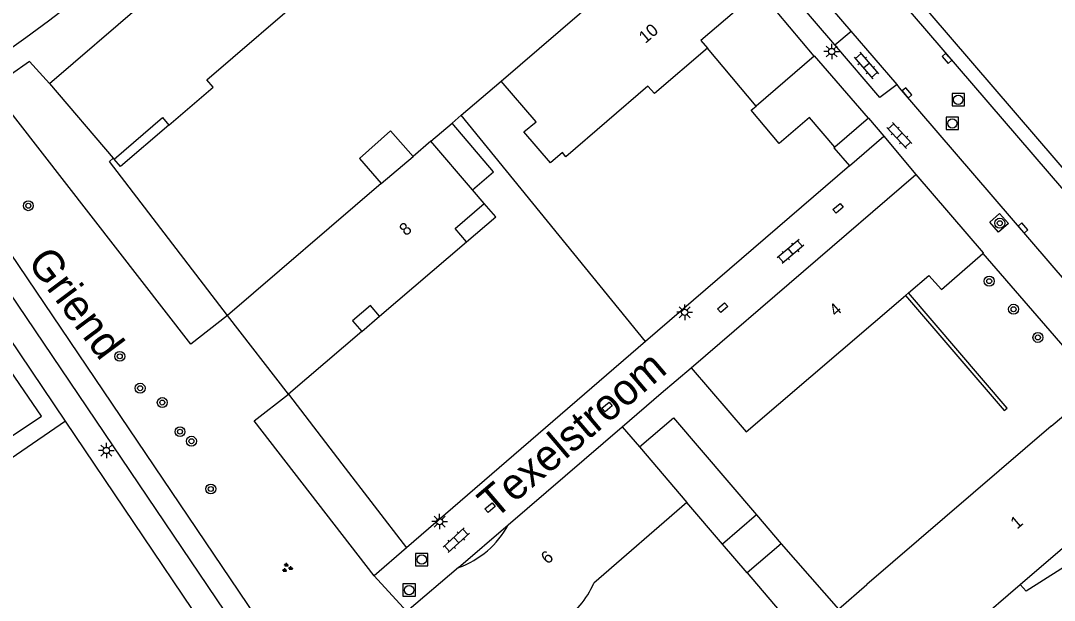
# Model space of a CAD drawing. Extents: x 131000 to 133013, y 393000 to 396501.
# Drawn here: x 131152.2 to 131235.3, y 396273.9 to 396320.5 of the extents above; entities that cross this region are included whole.
import ezdxf

# ---------------------------------------------------------------- set-up
doc = ezdxf.new("R2010")
doc.units = 0
for name, color, linetype in [('gg-afsc-erfafscheiding', 7, 'Continuous'), ('gg-afsc-hekwerk', 7, 'Continuous'), ('gg-afsc-muur', 7, 'Continuous'), ('gg-anno-huisnummerreeks BGT', 7, 'Continuous'), ('gg-anno-openbare ruimte label', 7, 'Continuous'), ('gg-bbg-bijgebouw', 7, 'Continuous'), ('gg-bbg-gedigitaliseerde bijgebouw', 7, 'Continuous'), ('gg-bbg-hoofdgebouw', 7, 'Continuous'), ('gg-bbg-luifel en loopbrug', 7, 'Continuous'), ('gg-bbg-tussenscheiding', 7, 'Continuous'), ('gg-knt-verharding', 7, 'Continuous'), ('gg-knt-verharding nz', 7, 'Continuous'), ('gt-grn-groengrens', 7, 'Continuous'), ('gt-grn-vlakafsluiter', 7, 'Continuous'), ('gt-symb-boom', 7, 'Continuous'), ('gt-symb-groenvak', 7, 'Continuous'), ('gt-symb-klinker verharding', 7, 'Continuous'), ('gt-symb-kolk', 7, 'Continuous'), ('gt-symb-kolk center center', 7, 'Continuous'), ('gt-symb-lichtmast', 7, 'Continuous'), ('gt-symb-rioolschacht', 7, 'Continuous')]:
    doc.layers.add(name, color=color, linetype=linetype)

# ---------------------------------------------------------------- blocks, each defined once
blk = doc.blocks.new('gt0-BOOM')
at = {"layer": 'gt-symb-boom'}
for radius in [0.4, 0.2]:
    blk.add_circle((0, 0), radius, dxfattribs=at)
blk = doc.blocks.new('gt0-KL1')
at = {"layer": 'gt-symb-klinker verharding'}
for p, q in [((-1.15, 0.3), (1.15, 0.3)), ((-1, -0.3), (-1, 0.3)), ((-0.5, 0.3), (-0.5, 0.45)), ((0, -0.3), (0, 0.3)), ((0.5, 0.3), (0.5, 0.45)), ((1, -0.3), (1, 0.3)), ((-1.15, -0.3), (1.15, -0.3)), ((-0.5, -0.45), (-0.5, -0.3)), ((0.5, -0.45), (0.5, -0.3))]:
    blk.add_line(p, q, dxfattribs=at)
blk = doc.blocks.new('gt0-KOLK')
at = {"layer": 'gt-symb-kolk'}
blk.add_lwpolyline([(0, 0), (0.375, 0), (0.375, 0.4), (-0.375, 0.4), (-0.375, 0), (0, 0)], dxfattribs=at)
blk = doc.blocks.new('gt0-RS')
at = {"layer": 'gt-symb-rioolschacht'}
blk.add_lwpolyline([(-0.5, -0.5), (0.5, -0.5), (0.5, 0.5), (-0.5, 0.5)], close=True, dxfattribs=at)
blk.add_circle((0, 0), 0.375, dxfattribs=at)
blk = doc.blocks.new('gt0-KOLKCC')
at = {"layer": 'gt-symb-kolk center center'}
blk.add_lwpolyline([(-0.375, 0.2), (0.375, 0.2), (0.375, -0.2), (-0.375, -0.2)], close=True, dxfattribs=at)
blk = doc.blocks.new('gt0-LMAST')
at = {"layer": 'gt-symb-lichtmast'}
for p, q in [((-0.182, 0.173), (-0.447, 0.438)), ((-0.005, 0.246), (-0.005, 0.621)), ((0.172, 0.173), (0.437, 0.438)), ((-0.255, -0.004), (-0.63, -0.004)), ((-0.182, -0.181), (-0.447, -0.446)), ((-0.005, -0.254), (-0.005, -0.629)), ((0.437, -0.446), (0.172, -0.181)), ((0.245, -0.004), (0.62, -0.004))]:
    blk.add_line(p, q, dxfattribs=at)
blk.add_circle((-0.005, -0.004), 0.25, dxfattribs=at)
blk = doc.blocks.new('gt0-GRVAK')
at = {"layer": 'gt-symb-groenvak'}
for p, q in [((-0.11, 0.189), (-0.228, 0.24)), ((-0.182, 0.153), (0.088, 0.153)), ((-0.091, 0.211), (-0.156, 0.322)), ((-0.047, 0.214), (-0.047, 0.393)), ((-0.004, 0.211), (0.061, 0.322)), ((0.015, 0.189), (0.133, 0.24)), ((0.262, -0.052), (0.197, 0.059)), ((0.305, -0.049), (0.305, 0.13)), ((0.349, -0.052), (0.414, 0.059)), ((-0.245, -0.228), (-0.363, -0.177)), ((-0.318, -0.264), (-0.047, -0.264)), ((-0.226, -0.206), (-0.291, -0.095)), ((-0.183, -0.203), (-0.183, -0.024)), ((-0.139, -0.206), (-0.074, -0.095)), ((-0.12, -0.228), (-0.002, -0.177)), ((0.243, -0.074), (0.125, -0.023)), ((0.17, -0.11), (0.441, -0.11)), ((0.368, -0.074), (0.486, -0.023))]:
    blk.add_line(p, q, dxfattribs=at)

msp = doc.modelspace()

# ---------------------------------------------------------------- linework, layer by layer
at = {"layer": 'gg-afsc-erfafscheiding'}
for p, q in [((131155.767, 396288.272), (131141.074, 396310.036)), ((131178.009, 396284.853), (131183.2, 396278.08))]:
    msp.add_line(p, q, dxfattribs=at)
at = {"layer": 'gg-afsc-hekwerk'}
msp.add_line((131167.527, 396270.852), (131155.767, 396288.272), dxfattribs=at)
msp.add_lwpolyline([(131155.767, 396288.272), (131143.47, 396279.849), (131141.516, 396278.854), (131139.449, 396278.265)], dxfattribs=at)
at = {"layer": 'gg-afsc-muur'}
for p, q in [((131211.345, 396313.638), (131207.426, 396318.302)), ((131187.614, 396312.897), (131190.821, 396315.655)), ((131186.873, 396312.265), (131187.614, 396312.897)), ((131202.454, 396294.699), (131187.614, 396312.897)), ((131218.864, 396308.822), (131202.454, 396294.699)), ((131173.719, 396290.45), (131178.009, 396284.853))]:
    msp.add_line(p, q, dxfattribs=at)
for points in [[(131217.672, 396310.342), (131217.593, 396310.275), (131218.864, 396308.822)], [(131168.815, 396296.773), (131159.312, 396309.182), (131159.611, 396309.437)], [(131223.366, 396298.391), (131231.3, 396289.123), (131231.544, 396289.332), (131223.61, 396298.6)]]:
    msp.add_lwpolyline(points, dxfattribs=at)
at = {"layer": 'gg-bbg-bijgebouw'}
for p, q in [((131216.02, 396317.662), (131211.345, 396313.638)), ((131216.046, 396317.685), (131216.02, 396317.662)), ((131220.387, 396312.664), (131216.046, 396317.685)), ((131220.387, 396312.664), (131217.672, 396310.342))]:
    msp.add_line(p, q, dxfattribs=at)
msp.add_lwpolyline([(131217.672, 396310.342), (131215.645, 396312.713), (131213.213, 396310.633), (131210.954, 396313.302), (131211.345, 396313.638)], dxfattribs=at)
at = {"layer": 'gg-bbg-gedigitaliseerde bijgebouw'}
for p, q in [((131211.377, 396280.738), (131208.63, 396278.383)), ((131211.377, 396280.738), (131213.37, 396278.411)), ((131210.624, 396276.057), (131208.63, 396278.383)), ((131213.37, 396278.411), (131210.624, 396276.057))]:
    msp.add_line(p, q, dxfattribs=at)
msp.add_lwpolyline([(131183.751, 396309.576), (131181.932, 396311.646), (131179.42, 396309.424), (131181.181, 396307.395)], dxfattribs=at)
at = {"layer": 'gg-bbg-hoofdgebouw'}
for p, q in [((131190.821, 396315.655), (131198.805, 396322.511)), ((131154.482, 396315.465), (131159.611, 396309.437)), ((131185.164, 396310.807), (131183.751, 396309.576)), ((131185.176, 396310.818), (131185.164, 396310.807)), ((131188.522, 396306.9), (131185.176, 396310.818)), ((131159.611, 396309.437), (131159.678, 396309.358)), ((131206.12, 396292.563), (131224.19, 396308.137)), ((131181.181, 396307.395), (131168.815, 396296.773)), ((131189.471, 396305.788), (131188.522, 396306.9)), ((131181.049, 396296.718), (131188.026, 396302.698)), ((131223.366, 396298.391), (131223.61, 396298.6)), ((131173.719, 396290.45), (131168.815, 396296.773)), ((131179.605, 396295.494), (131173.719, 396290.45)), ((131235.089, 396287.86), (131238.853, 396291.07)), ((131191.4, 396279.933), (131200.577, 396287.811)), ((131200.577, 396287.811), (131201.954, 396286.195)), ((131235.089, 396287.86), (131220.249, 396275.14)), ((131201.954, 396286.195), (131205.76, 396281.732)), ((131205.76, 396281.732), (131198.275, 396275.237)), ((131187.386, 396276.495), (131183.247, 396272.952)), ((131217.984, 396273.154), (131220.249, 396275.14)), ((131225.477, 396269.015), (131232.604, 396275.139))]:
    msp.add_line(p, q, dxfattribs=at)
for points in [[(131154.482, 396315.465), (131161.919, 396321.827), (131162.058, 396321.664), (131170.645, 396329.015)], [(131164.091, 396312.106), (131167.655, 396315.16), (131167.145, 396315.747), (131175.71, 396323.119), (131170.645, 396329.015)], [(131211.584, 396322.927), (131206.891, 396318.915), (131207.426, 396318.302)], [(131207.426, 396318.302), (131203.177, 396314.659), (131202.635, 396315.233), (131196.03, 396309.556), (131195.761, 396309.908), (131194.786, 396309.074), (131192.658, 396311.554), (131193.651, 396312.37), (131190.821, 396315.655)], [(131159.678, 396309.358), (131163.57, 396312.714), (131164.091, 396312.106)], [(131224.19, 396308.137), (131229.626, 396301.817), (131229.585, 396301.781)], [(131188.026, 396302.698), (131187.129, 396303.783), (131189.471, 396305.788)], [(131223.61, 396298.6), (131225.251, 396300.005), (131226.252, 396298.862), (131229.585, 396301.781)], [(131206.12, 396292.563), (131210.546, 396287.417), (131223.366, 396298.391)], [(131181.049, 396296.718), (131180.313, 396297.588), (131178.863, 396296.361), (131179.605, 396295.494)], [(131232.604, 396275.139), (131237.309, 396279.182), (131238.351, 396277.94)]]:
    msp.add_lwpolyline(points, dxfattribs=at)
for centre, radius, start, end in [((131185, 396283.343), 7.252, 289.20935, 331.9509), ((131191.466, 396278.188), 7.421, 304.28361, 336.57099)]:
    msp.add_arc(centre, radius, start, end, dxfattribs=at)
at = {"layer": 'gg-bbg-luifel en loopbrug'}
for p, q in [((131185.176, 396310.818), (131186.873, 396312.265)), ((131179.605, 396295.494), (131181.049, 396296.718)), ((131208.63, 396278.383), (131205.76, 396281.732)), ((131213.37, 396278.411), (131217.984, 396273.154)), ((131210.624, 396276.057), (131215.198, 396270.72))]:
    msp.add_line(p, q, dxfattribs=at)
for points in [[(131164.091, 396312.106), (131160.189, 396308.762), (131159.678, 396309.358)], [(131188.522, 396306.9), (131190.222, 396308.357), (131186.873, 396312.265)], [(131188.026, 396302.698), (131190.386, 396304.721), (131189.471, 396305.788)], [(131148.798, 396288.277), (131150.171, 396286.223), (131153.839, 396288.675), (131150.267, 396293.843), (131146.68, 396291.446)], [(131201.954, 396286.195), (131204.69, 396288.54), (131211.377, 396280.738)], [(131238.351, 396277.94), (131233.089, 396274.587), (131232.604, 396275.139)]]:
    msp.add_lwpolyline(points, dxfattribs=at)
at = {"layer": 'gg-bbg-tussenscheiding'}
msp.add_line((131181.181, 396307.395), (131183.751, 396309.576), dxfattribs=at)
at = {"layer": 'gg-knt-verharding'}
for p, q in [((131215.638, 396330.66), (131286.146, 396248.546)), ((131217.684, 396318.553), (131211.691, 396325.559)), ((131216.02, 396317.662), (131211.584, 396322.927)), ((131220.387, 396312.664), (131221.621, 396311.226)), ((131218.864, 396308.822), (131221.621, 396311.226)), ((131229.585, 396301.781), (131238.853, 396291.07)), ((131202.454, 396294.699), (131183.2, 396278.08)), ((131187.386, 396276.495), (131191.4, 396279.933)), ((131183.2, 396278.08), (131180.601, 396275.837)), ((131180.601, 396275.837), (131183.247, 396272.952))]:
    msp.add_line(p, q, dxfattribs=at)
for points in [[(131287.006, 396249.304), (131180.728, 396373.098), (131154.317, 396403.992), (131153.41, 396403.219)], [(131222.691, 396315.363), (131221.305, 396314.32), (131217.684, 396318.553)], [(131154.482, 396315.465), (131152.87, 396317.22), (131151.337, 396316.164), (131149.787, 396315.136)], [(131244.012, 396290.504), (131222.874, 396315.109), (131222.691, 396315.363)], [(131144.47, 396311.893), (131171.09, 396272.512), (131199.374, 396231.309)], [(131197.345, 396230.423), (131195.923, 396233.403), (131169.321, 396271.913), (131142.89, 396311.009)], [(131231.645, 396304.196), (131230.844, 396303.493), (131230.164, 396304.3), (131230.93, 396304.998), (131231.645, 396304.196)], [(131200.577, 396287.811), (131203.704, 396290.526), (131206.12, 396292.563)]]:
    msp.add_lwpolyline(points, dxfattribs=at)
msp.add_arc((131091.552, 396404.626), 105.019, 290.59708, 310.5027, dxfattribs=at)
at = {"layer": 'gg-knt-verharding nz'}
for p, q in [((131218.994, 396319.674), (131212.976, 396326.692)), ((131217.684, 396318.553), (131218.994, 396319.674)), ((131222.691, 396315.363), (131218.994, 396319.674))]:
    msp.add_line(p, q, dxfattribs=at)
at = {"layer": 'gt-grn-groengrens'}
for points in [[(131168.815, 396296.773), (131165.856, 396294.465), (131149.787, 396315.136)], [(131180.601, 396275.837), (131170.954, 396288.304), (131173.719, 396290.45)]]:
    msp.add_lwpolyline(points, dxfattribs=at)
at = {"layer": 'gt-grn-vlakafsluiter'}
msp.add_line((131221.621, 396311.226), (131224.19, 396308.137), dxfattribs=at)

# ---------------------------------------------------------------- block references
at = {"layer": 'gt-symb-boom'}
for p in [(131152.776, 396305.615), (131230.953, 396304.206), (131160.135, 396293.491), (131161.772, 396290.928), (131163.557, 396289.775), (131164.983, 396287.428), (131165.904, 396286.661), (131167.459, 396282.814)]:
    msp.add_blockref('gt0-BOOM', p, dxfattribs=at)
for p, rotation in [((131230.105, 396299.544), 130.8624064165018), ((131232.062, 396297.283), 130.8624064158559), ((131234.025, 396295.014), 130.86240641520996)]:
    msp.add_blockref('gt0-BOOM', p, dxfattribs=dict(at, rotation=rotation))
at = {"layer": 'gt-symb-groenvak'}
msp.add_blockref('gt0-GRVAK', (131173.593, 396276.468), dxfattribs=at)
at = {"layer": 'gt-symb-klinker verharding'}
for p, rotation in [((131220.211, 396316.904), -49.6223702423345), ((131222.88, 396311.27), -47.067103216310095), ((131214.114, 396301.923), -139.8275765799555), ((131187.217, 396278.691), -137.4719559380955)]:
    msp.add_blockref('gt0-KL1', p, dxfattribs=dict(at, rotation=rotation))
at = {"layer": 'gt-symb-kolk'}
for p, rotation in [((131226.856, 396317.604), 130.61993954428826), ((131223.342, 396314.567), -49.175064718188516), ((131232.674, 396303.684), -49.175064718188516)]:
    msp.add_blockref('gt0-KOLK', p, dxfattribs=dict(at, rotation=rotation))
at = {"layer": 'gt-symb-kolk center center', "rotation": -139.29925519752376}
for p in [(131217.943, 396305.401), (131208.649, 396297.406), (131199.353, 396289.411), (131189.939, 396281.311)]:
    msp.add_blockref('gt0-KOLKCC', p, dxfattribs=at)
at = {"layer": 'gt-symb-lichtmast'}
for p in [(131217.437, 396318.034), (131205.603, 396297.043), (131159.063, 396285.916), (131185.877, 396280.197)]:
    msp.add_blockref('gt0-LMAST', p, dxfattribs=at)
at = {"layer": 'gt-symb-rioolschacht', "rotation": 90}
for p in [(131227.614, 396314.144), (131227.139, 396312.244), (131184.435, 396277.13), (131183.421, 396274.679)]:
    msp.add_blockref('gt0-RS', p, dxfattribs=at)

# ---------------------------------------------------------------- texts
at = {"layer": 'gg-anno-huisnummerreeks BGT'}
for s, rotation, p in [('10', 40.6, (131202.435, 396318.632)), ('8', 40.6, (131183.157, 396303.134)), ('4', 40.8, (131217.755, 396296.648)), ('1', 40.7, (131232.341, 396279.529)), ('6', 40.6, (131194.555, 396276.71))]:
    msp.add_text(s, height=1, rotation=rotation, dxfattribs=at).set_placement(p)
at = {"layer": 'gg-anno-openbare ruimte label'}
for s, rotation, p in [('Griend', 306.7, (131152.628, 396301.076)), ('Texelstroom', 40.4, (131190.311, 396280.322))]:
    msp.add_text(s, height=2.5, rotation=rotation, dxfattribs=at).set_placement(p)

doc.saveas('drawing.dxf')
